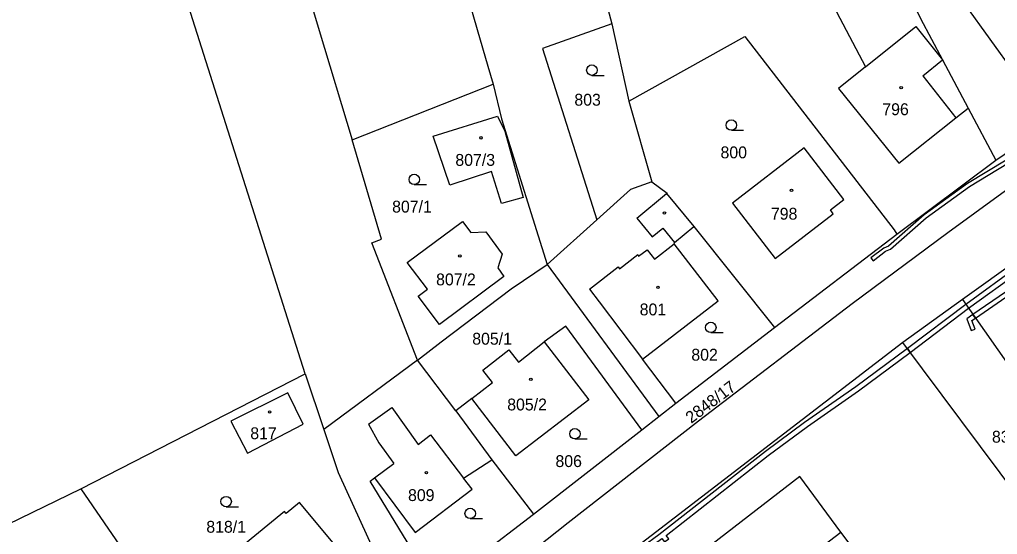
# Model space of a CAD drawing. Extents: x -562167 to -556918, y -1077891 to -1070763.
# Drawn here: x -558753 to -558612.9, y -1074233.7 to -1074160 of the extents above; entities that cross this region are included whole.
import ezdxf

# ---------------------------------------------------------------- set-up
doc = ezdxf.new("R2010")
doc.units = 0
for name, color, linetype in [('Hranice parcel', 7, 'Continuous'), ('Parcelní čísla', 7, 'Continuous'), ('Vnitřní kresba', 7, 'Continuous'), ('Věcná břemena k části', 7, 'Continuous'), ('Značky budov', 7, 'Continuous'), ('Značky kultur', 7, 'Continuous')]:
    doc.layers.add(name, color=color, linetype=linetype)

msp = doc.modelspace()

# ---------------------------------------------------------------- linework, layer by layer
at = {"layer": 'Hranice parcel'}
for p, q in [((-558684.06, -1074101.16), (-558668.17, -1074160.56)), ((-558668.17, -1074160.56), (-558665.74, -1074171.63)), ((-558613.15, -1074180.1), (-558596.27, -1074168.58)), ((-558705.4, -1074177.2), (-558685.18, -1074169.22)), ((-558665.74, -1074171.63), (-558662.46, -1074183.2)), ((-558617.12, -1074172.64), (-558613.15, -1074180.1)), ((-558701.17, -1074191.41), (-558705.4, -1074177.2)), ((-558627.33, -1074190.72), (-558613.15, -1074180.1)), ((-558670.31, -1074188.64), (-558677.45, -1074195.05)), ((-558656.45, -1074189.62), (-558644.89, -1074204.06)), ((-558702.56, -1074191.93), (-558701.17, -1074191.41)), ((-558644.89, -1074204.06), (-558627.33, -1074190.72)), ((-558605.91, -1074191.41), (-558617.96, -1074200.08)), ((-558696.01, -1074208.77), (-558702.56, -1074191.93)), ((-558677.45, -1074195.05), (-558661.44, -1074216.84)), ((-558617.96, -1074200.08), (-558626.5, -1074206.22)), ((-558617.96, -1074200.08), (-558607.43, -1074215.05)), ((-558658.99, -1074214.93), (-558644.89, -1074204.06)), ((-558626.5, -1074206.22), (-558690.64, -1074255.5)), ((-558604, -1074236.41), (-558626.5, -1074206.22)), ((-558696.01, -1074208.77), (-558709.45, -1074218.71)), ((-558690.54, -1074216.04), (-558696.01, -1074208.77)), ((-558744.24, -1074227.18), (-558712.13, -1074210.73)), ((-558712.13, -1074210.73), (-558709.45, -1074218.71)), ((-558688.24, -1074214.26), (-558690.54, -1074216.04)), ((-558661.44, -1074216.84), (-558658.99, -1074214.93)), ((-558690.54, -1074216.04), (-558685.36, -1074223.03)), ((-558663.9, -1074218.76), (-558661.44, -1074216.84)), ((-558679.39, -1074230.8), (-558663.9, -1074218.76)), ((-558685.36, -1074223.03), (-558679.39, -1074230.8)), ((-558754.65, -1074232.26), (-558744.24, -1074227.18)), ((-558744.24, -1074227.18), (-558719.15, -1074263.68)), ((-558693.4, -1074241.52), (-558679.39, -1074230.8))]:
    msp.add_line(p, q, dxfattribs=at)
for points in [[(-558702.77, -1074108.43), (-558687.49, -1074161.37), (-558685.95, -1074166.64), (-558685.18, -1074169.22)], [(-558723.53, -1074116.68), (-558710.13, -1074161.51), (-558705.4, -1074177.2)], [(-558712.13, -1074210.73), (-558729.78, -1074155.01), (-558738.38, -1074122.32)], [(-558628.35, -1074150.65), (-558629.85, -1074152.03), (-558632.78, -1074146.74), (-558640.25, -1074150.83), (-558637.37, -1074156.2), (-558631.83, -1074166.74), (-558635.72, -1074169.84), (-558627.04, -1074180.54), (-558618.88, -1074174.03), (-558617.12, -1074172.64)], [(-558625.53, -1074156.55), (-558623.97, -1074159.79), (-558620.8, -1074165.75), (-558617.12, -1074172.64)], [(-558617.63, -1074157.8), (-558610.42, -1074167.75), (-558601.47, -1074161.21), (-558600.43, -1074160.45)], [(-558668.17, -1074160.56), (-558678.12, -1074164.09), (-558670.31, -1074188.64)], [(-558665.74, -1074171.63), (-558649.14, -1074162.38), (-558627.74, -1074190.07), (-558627.33, -1074190.72)], [(-558594.73, -1074169.2), (-558594.32, -1074170.27), (-558594.36, -1074170.98), (-558594.58, -1074171.62), (-558595.27, -1074172.37), (-558607.92, -1074181.67), (-558620.03, -1074190.51), (-558633.74, -1074200.69), (-558655.77, -1074217.5), (-558674.42, -1074232.06), (-558688.09, -1074242.91), (-558698.46, -1074251.55), (-558709.4, -1074261.07), (-558719.42, -1074270.36)], [(-558685.18, -1074169.22), (-558684, -1074174.2), (-558679.48, -1074188.53), (-558677.45, -1074195.05)], [(-558680.89, -1074185.44), (-558683.98, -1074186.31), (-558685.41, -1074181.72), (-558691.38, -1074183.68), (-558693.78, -1074176.69), (-558684.57, -1074173.78)], [(-558684.57, -1074173.78), (-558683.5, -1074175.97), (-558680.89, -1074185.44)], [(-558644.77, -1074194.21), (-558636.45, -1074187.79), (-558636.87, -1074187.24), (-558634.93, -1074185.74), (-558640.62, -1074178.35), (-558650.89, -1074186.26), (-558644.77, -1074194.21)], [(-558662.46, -1074183.2), (-558665.5, -1074184.31), (-558670.31, -1074188.64)], [(-558662.46, -1074183.2), (-558660.24, -1074184.81), (-558660.35, -1074184.9), (-558656.45, -1074189.62)], [(-558692.85, -1074203.64), (-558695.91, -1074199.58), (-558694.6, -1074198.58), (-558697.48, -1074194.78), (-558689.58, -1074188.87), (-558688.36, -1074190.49), (-558686.21, -1074190.39), (-558683.89, -1074193.58), (-558684.5, -1074195.55), (-558683.65, -1074196.75), (-558692.85, -1074203.64)], [(-558658.99, -1074214.93), (-558663.78, -1074208.63), (-558652.95, -1074200.27), (-558659.25, -1074192.11), (-558659.19, -1074191.9), (-558656.45, -1074189.62)], [(-558696.01, -1074208.77), (-558692.65, -1074206.14), (-558682.61, -1074198.56), (-558677.45, -1074195.05)], [(-558663.9, -1074218.76), (-558674.78, -1074203.88), (-558677.87, -1074206.15)], [(-558677.87, -1074206.15), (-558671.5, -1074214.42), (-558681.95, -1074222.47), (-558688.24, -1074214.26)], [(-558688.24, -1074214.26), (-558685.29, -1074211.95), (-558686.66, -1074210.21), (-558682.93, -1074207.29), (-558681.56, -1074209.04), (-558677.87, -1074206.15)], [(-558712.38, -1074217.95), (-558714.62, -1074213.44), (-558722.77, -1074217.48), (-558720.4, -1074222.06), (-558712.38, -1074217.95)], [(-558709.45, -1074218.71), (-558707.38, -1074224.87), (-558698.14, -1074245.16)], [(-558693.4, -1074241.52), (-558702.82, -1074226.1), (-558702.19, -1074225.63), (-558696.38, -1074233.46), (-558688.2, -1074227.23), (-558689.41, -1074225.64), (-558685.36, -1074223.03)], [(-558649.29, -1074257.11), (-558645.75, -1074254.22), (-558641.52, -1074259.49), (-558636.04, -1074255.05), (-558631.34, -1074251.32), (-558625.08, -1074246.71), (-558634.2, -1074234.96), (-558635.37, -1074233.38), (-558641.27, -1074225.41), (-558658.06, -1074238.42), (-558660.8, -1074234.95), (-558664.37, -1074237.7), (-558649.29, -1074257.11)], [(-558714.85, -1074230.74), (-558715.09, -1074230.44), (-558723.03, -1074236.99), (-558716.24, -1074244.72), (-558711.8, -1074240.72), (-558706.91, -1074236.34), (-558712.94, -1074229.16), (-558714.85, -1074230.74)]]:
    msp.add_lwpolyline(points, dxfattribs=at)
at = {"layer": 'Vnitřní kresba'}
for p, q in [((-558631.83, -1074166.74), (-558624.64, -1074160.97)), ((-558624.64, -1074160.97), (-558620.8, -1074165.75)), ((-558623.62, -1074168.01), (-558620.8, -1074165.75)), ((-558623.62, -1074168.01), (-558618.88, -1074174.03)), ((-558664.61, -1074188.43), (-558660.35, -1074184.9)), ((-558664.61, -1074188.43), (-558662.39, -1074191.1)), ((-558662.39, -1074191.1), (-558660.89, -1074189.86)), ((-558660.89, -1074189.86), (-558659.19, -1074191.9)), ((-558662.07, -1074194.29), (-558659.25, -1074192.11)), ((-558667.1, -1074195.66), (-558664.45, -1074193.64)), ((-558664.45, -1074193.64), (-558664.34, -1074193.88)), ((-558664.34, -1074193.88), (-558663.12, -1074192.94)), ((-558663.12, -1074192.94), (-558662.07, -1074194.29)), ((-558671.38, -1074198.57), (-558667.29, -1074195.41)), ((-558667.29, -1074195.41), (-558667.1, -1074195.66)), ((-558671.38, -1074198.57), (-558670.01, -1074200.38)), ((-558670.01, -1074200.38), (-558663.78, -1074208.63)), ((-558703.04, -1074217.91), (-558699.72, -1074215.53)), ((-558699.72, -1074215.53), (-558695.92, -1074220.83)), ((-558703.04, -1074217.91), (-558701.58, -1074220.6)), ((-558695.92, -1074220.83), (-558694.14, -1074219.46)), ((-558694.14, -1074219.46), (-558689.41, -1074225.64)), ((-558701.58, -1074220.6), (-558699.4, -1074223.57)), ((-558702.19, -1074225.63), (-558699.4, -1074223.57)), ((-558637.83, -1074235.27), (-558635.37, -1074233.38))]:
    msp.add_line(p, q, dxfattribs=at)
at = {"layer": 'Věcná břemena k části'}
for points in [[(-558631.06, -1074194.12), (-558630.76, -1074194.52), (-558628.98, -1074193.15), (-558628.27, -1074192.87), (-558623.13, -1074188.36), (-558616.94, -1074183.87), (-558608.67, -1074178.86), (-558602.09, -1074174.94), (-558594.62, -1074169.48), (-558594.89, -1074169.05), (-558602.37, -1074174.52), (-558608.93, -1074178.44), (-558617.22, -1074183.45), (-558623.45, -1074187.96), (-558628.53, -1074192.43), (-558629.22, -1074192.71)], [(-558605.43, -1074192.08), (-558609.86, -1074195.26), (-558617.48, -1074200.76), (-558625.84, -1074207.11), (-558625.42, -1074207.67), (-558617.08, -1074201.33), (-558609.78, -1074196.06), (-558609.52, -1074196.58), (-558608.96, -1074196.13), (-558609.2, -1074195.65), (-558605.02, -1074192.65), (-558602.31, -1074190.7), (-558601.28, -1074189.01), (-558601.61, -1074188.33), (-558602.83, -1074190.22)], [(-558604.03, -1074194.59), (-558599.84, -1074191.95), (-558600.1, -1074191.4), (-558604.29, -1074194.04), (-558607.08, -1074195.8), (-558616.45, -1074202.23), (-558616.1, -1074202.72), (-558606.76, -1074196.3)], [(-558616.45, -1074202.23), (-558617.32, -1074202.83), (-558616.71, -1074204.51), (-558616.15, -1074204.31), (-558616.6, -1074203.07), (-558616.1, -1074202.72)], [(-558646.18, -1074221.84), (-558661.43, -1074233.76), (-558666.15, -1074237.21), (-558676.81, -1074245.63), (-558690.21, -1074255.87), (-558689.65, -1074256.35), (-558676.39, -1074246.19), (-558665.73, -1074237.77), (-558661, -1074234.31), (-558660.62, -1074234.8), (-558660.03, -1074234.37), (-558660.42, -1074233.86), (-558645.76, -1074222.4), (-558640.15, -1074218.24), (-558632.82, -1074213.14), (-558625.42, -1074207.67), (-558625.84, -1074207.11), (-558633.22, -1074212.56), (-558640.56, -1074217.68)]]:
    msp.add_lwpolyline(points, close=True, dxfattribs=at)
at = {"layer": 'Značky budov'}
for centre in [(-558626.73, -1074169.73), (-558686.93, -1074176.91), (-558642.44, -1074184.44), (-558660.64, -1074187.69), (-558689.96, -1074193.83), (-558661.57, -1074198.32), (-558679.79, -1074211.51), (-558717.21, -1074216.18), (-558694.75, -1074224.89)]:
    msp.add_circle(centre, 0.175, dxfattribs=at)
at = {"layer": 'Značky kultur'}
for p, q in [((-558671.04, -1074167.96), (-558669.29, -1074167.96)), ((-558651.06, -1074175.83), (-558649.31, -1074175.83)), ((-558696.49, -1074183.61), (-558694.74, -1074183.61)), ((-558654, -1074204.81), (-558652.25, -1074204.81)), ((-558673.47, -1074220.05), (-558671.72, -1074220.05)), ((-558723.44, -1074229.77), (-558721.69, -1074229.77)), ((-558688.47, -1074231.46), (-558686.72, -1074231.46))]:
    msp.add_line(p, q, dxfattribs=at)
for centre in [(-558671.04, -1074167.21), (-558651.06, -1074175.08), (-558696.49, -1074182.86), (-558654, -1074204.06), (-558673.47, -1074219.3), (-558723.44, -1074229.02), (-558688.47, -1074230.71)]:
    msp.add_circle(centre, 0.75, dxfattribs=at)

# ---------------------------------------------------------------- texts
at = {"layer": 'Parcelní čísla'}
for s, p in [('803', (-558673.55, -1074172.3)), ('796', (-558629.43, -1074173.66)), ('800', (-558652.61, -1074179.84)), ('807/3', (-558690.6, -1074180.92)), ('807/1', (-558699.66, -1074187.61)), ('798', (-558645.39, -1074188.63)), ('807/2', (-558693.36, -1074198.04)), ('801', (-558664.19, -1074202.34)), ('805/1', (-558688.18, -1074206.54)), ('802', (-558656.79, -1074208.83)), ('805/2', (-558683.17, -1074215.96)), ('817', (-558719.98, -1074220.08)), ('833', (-558613.72, -1074220.58)), ('806', (-558676.26, -1074224.07)), ('809', (-558697.38, -1074228.94)), ('818/1', (-558726.28, -1074233.48))]:
    msp.add_text(s, height=1.7, dxfattribs=at).set_placement(p)
msp.add_text('2848/17', height=1.7, rotation=37, dxfattribs=at).set_placement((-558656.81, -1074217.89))

doc.saveas('drawing.dxf')
